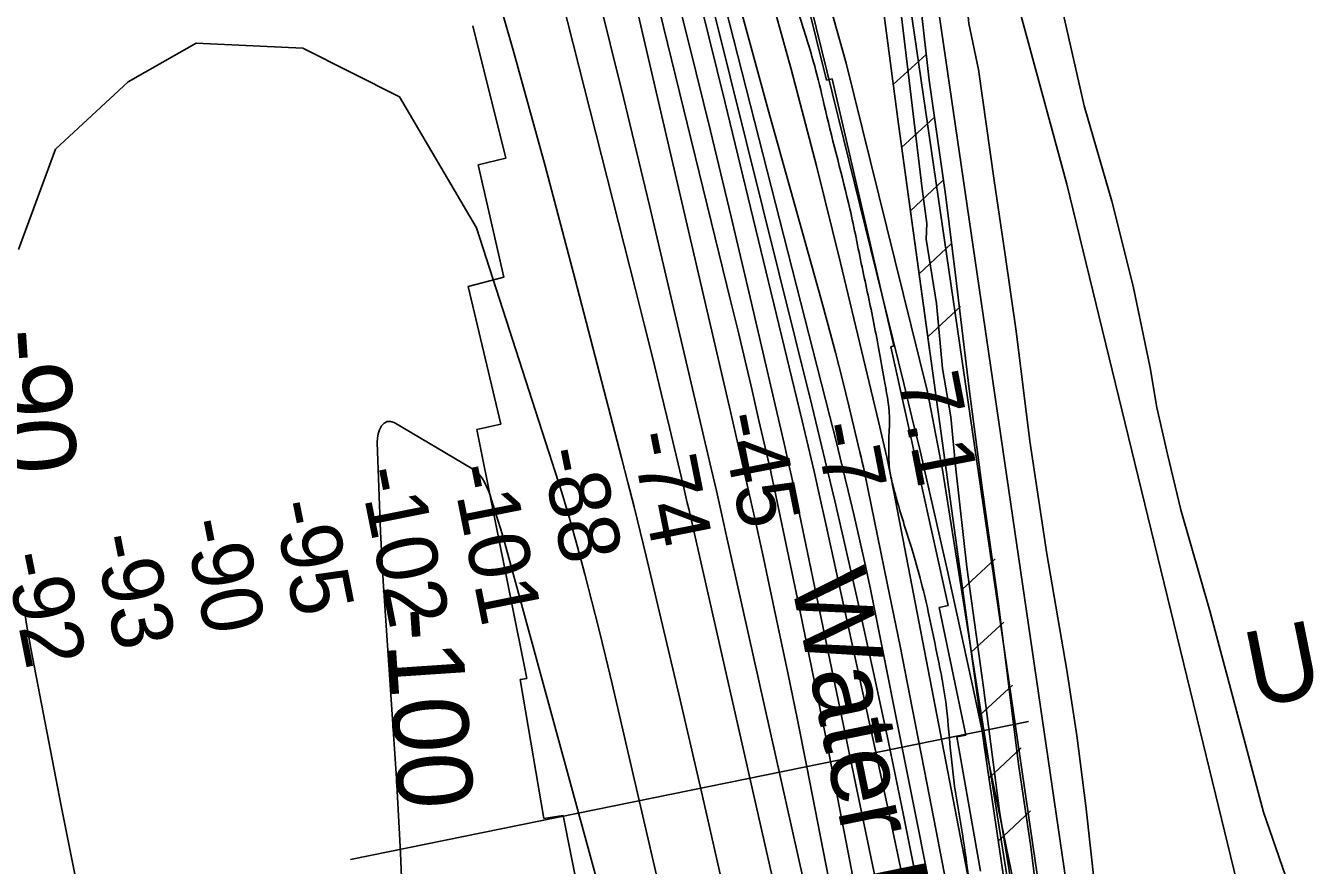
# Model space of a CAD drawing. Extents: x 3694830 to 3732949, y 415201 to 440970.
# Drawn here: x 3717109 to 3718519, y 428432 to 429355 of the extents above; entities that cross this region are included whole.
import ezdxf

# ---------------------------------------------------------------- set-up
doc = ezdxf.new("R2010")
doc.units = 0
for name, color, linetype in [('V-FLOD-BASE', 7, 'Continuous'), ('V-LEVE-TOET', 7, 'Continuous'), ('V-RIVR-EDGE', 7, 'Continuous'), ('V-RIVR-IDEN', 7, 'Continuous'), ('V-RIVR-RANG', 7, 'Continuous'), ('V-RIVR-RANG-IDEN', 7, 'Continuous'), ('V-ROAD-CNTR', 7, 'Continuous'), ('V-RRAP-FSHR', 7, 'Continuous'), ('V-RRAP-RVMT', 7, 'Continuous'), ('V-SITE-VEGE', 7, 'Continuous'), ('V-SURV-LINE', 7, 'Continuous'), ('V-TOPO-DPTH', 7, 'Continuous'), ('V-TOPO-MAJR', 7, 'Continuous'), ('V-TOPO-MAJR-IDEN', 7, 'Continuous'), ('V-TOPO-MINR', 7, 'Continuous'), ('V-TOPO-MINR-IDEN', 7, 'Continuous'), ('V-TOPO-WATR', 7, 'Continuous')]:
    doc.layers.add(name, color=color, linetype=linetype)

msp = doc.modelspace()

# ---------------------------------------------------------------- linework, layer by layer
at = {"layer": 'V-FLOD-BASE'}
for points in [[(3718101.3, 429295.6), (3718087.8, 429415.3)], [(3718219.6, 428399.1), (3718212.9, 428452.5), (3718199.3, 428543.4), (3718188.9, 428629), (3718177.4, 428719.8), (3718159.7, 428844.9), (3718145.1, 428956.1), (3718130, 429081.2), (3718119.6, 429167.3), (3718101.3, 429295.6)]]:
    msp.add_lwpolyline(points, dxfattribs=at)
at = {"layer": 'V-LEVE-TOET'}
msp.add_line((3718098.5, 429137.8), (3718097.8, 429120.6), dxfattribs=at)
for points in [[(3718283.3, 428407.9), (3718273.5, 428497.7), (3718263.6, 428575.2), (3718252.6, 428646.9), (3718230.6, 428774.6), (3718211.8, 428898.7), (3718196.7, 429019.5), (3718184.7, 429103.4), (3718172.7, 429185.2), (3718155.4, 429307.1), (3718144.9, 429357.9), (3718140.3, 429402.8), (3718136.1, 429443.4), (3718130.4, 429475.5), (3718115.6, 429530.6), (3718100.3, 429591), (3718092.9, 429611.3)], [(3718098.5, 429137.8), (3718093.4, 429176.2), (3718066, 429405.3)], [(3718194.2, 428395.2), (3718178.5, 428492), (3718169.1, 428565.7), (3718160.8, 428627.7), (3718142.5, 428760.3), (3718130.6, 428867.8), (3718124.9, 428925.5), (3718116, 428978.4), (3718109.3, 429050), (3718097.8, 429120.6)]]:
    msp.add_lwpolyline(points, dxfattribs=at)
at = {"layer": 'V-RIVR-EDGE'}
msp.add_spline([(3716285.2, 433216.7), (3716310.4, 433178.2), (3716330.2, 433149.7), (3716351.4, 433122.5), (3716380.7, 433076.8), (3716399.1, 433050.5), (3716447.8, 432976.2), (3716475.3, 432930.5), (3716501.8, 432891.1), (3716527.5, 432851.2), (3716586, 432749.3), (3716608.1, 432711.8), (3716608.1, 432707.7), (3716608.1, 432700.4), (3716613, 432690.9), (3716627.4, 432664.2), (3716633.3, 432651.6), (3716643.2, 432639.3), (3716675.2, 432589.5), (3716706.2, 432538.3), (3716726.9, 432498), (3716741.3, 432463.6), (3716748.5, 432442.8), (3716788.6, 432378.5), (3716817.4, 432339.6), (3716842.2, 432297.4), (3716889.5, 432209.6), (3716920.5, 432144.4), (3716938, 432109.6), (3716956.5, 432075.2), (3716988.9, 432022.6), (3717009.2, 431986.9), (3717026.3, 431960.1), (3717062.3, 431897.6), (3717093.4, 431840.1), (3717112.3, 431799.9), (3717149.1, 431711.1), (3717176.5, 431644.6), (3717201.2, 431580.8), (3717210.7, 431556.4), (3717248.5, 431478.9), (3717267.8, 431435.5), (3717289.4, 431392.9), (3717306.5, 431346.8), (3717328.1, 431301), (3717339.3, 431276.6), (3717352.3, 431244), (3717362.7, 431226.4), (3717376.2, 431205.5), (3717389.3, 431178.4), (3717401.4, 431141.7), (3717407.2, 431113.2), (3717409.9, 431101.9), (3717419.7, 431075.6), (3717452.5, 430968.9), (3717469.1, 430916.8), (3717483.4, 430865.2), (3717505.5, 430810), (3717526.6, 430753.4), (3717540.5, 430715.4), (3717579.1, 430593.2), (3717599.3, 430526.3), (3717616.3, 430474.7), (3717628.9, 430437.1), (3717638.7, 430405), (3717647.7, 430364.3), (3717653.5, 430331.7), (3717658.4, 430314.5), (3717667.9, 430290.1), (3717679.5, 430260.7), (3717690.3, 430242.1), (3717695.7, 430221.3), (3717698.4, 430200), (3717697.9, 430172), (3717701.4, 430153), (3717705.9, 430140.8), (3717716.3, 430119.9), (3717728, 430100.5), (3717735.6, 430076.5), (3717737.8, 430059.3), (3717749, 430029.9), (3717760.8, 430011.8), (3717771.6, 429990), (3717776.5, 429968.3), (3717783.2, 429941.6), (3717791.7, 429917.6), (3717803.4, 429898.6), (3717812.4, 429876.5), (3717819.2, 429857.4), (3717834.9, 429816.7), (3717846.5, 429770.1), (3717854.1, 429734.8), (3717863.5, 429706.3), (3717878.8, 429667.4), (3717891.4, 429622.6), (3717903.5, 429586.4), (3717917.8, 429530.3), (3717931.7, 429476.4), (3717959.5, 429363.8), (3717976.5, 429307.2), (3717987.2, 429262.4), (3718014.1, 429153.9), (3718027.5, 429090.1), (3718040.5, 429028.1), (3718052.5, 428962.5), (3718057.8, 428920), (3718056.9, 428903.3), (3718056.9, 428887.9), (3718057.7, 428868.4), (3718061.3, 428850.8), (3718065.8, 428833.6), (3718082.4, 428779.3), (3718091.3, 428748.1), (3718100.3, 428711), (3718111.4, 428657.1), (3718116.4, 428631.8), (3718128.3, 428526), (3718136.8, 428473.1), (3718141.7, 428440), (3718152.3, 428360.9), (3718163.9, 428291.2), (3718171, 428256.4), (3718178.2, 428236.5), (3718193.9, 428178.6), (3718199.7, 428157.3), (3718197.9, 428150.1), (3718196.5, 428133.3), (3718197.4, 428121.1), (3718204.1, 428098), (3718215.4, 428075.4), (3718228, 428049.6), (3718240.1, 428011.6), (3718242.7, 427978.6), (3718251.1, 427901.2), (3718254.2, 427852.9), (3718257.7, 427822.1), (3718271.5, 427736.2), (3718281.7, 427671.9), (3718287.9, 427606.3), (3718295.9, 427551.6), (3718303.9, 427477.4), (3718310.1, 427447.1), (3718323.1, 427407.8), (3718345.1, 427350.3), (3718351.4, 427321.8), (3718363.5, 427267.5), (3718378.3, 427217.3), (3718398, 427141.2), (3718402.9, 427105.5), (3718405.9, 427056.7), (3718404.9, 426993.4), (3718419.6, 426915.1), (3718427.1, 426857.7), (3718428.8, 426789.8), (3718439.5, 426753.2), (3718453.9, 426709.8), (3718458.3, 426677.2), (3718461.8, 426625.2), (3718465.3, 426583.6), (3718482.7, 426479.5), (3718492.5, 426423.9), (3718501, 426378.2), (3718502.7, 426350.2), (3718512.9, 426256.1), (3718518.2, 426213.1), (3718524, 426182.8), (3718533.4, 426148.9), (3718540.9, 426069.3), (3718548.9, 426010.9), (3718557.8, 425944.4), (3718573.4, 425858.9), (3718584.5, 425787.5), (3718587.6, 425745.4), (3718587.6, 425726), (3718607.5, 425567.2), (3718614.6, 425488.1), (3718638.2, 425368.6), (3718641.3, 425318.4), (3718641.1, 425249.7), (3718640.1, 425214), (3718649.8, 425130.8), (3718658.7, 425069.3), (3718661.8, 425037.2), (3718660.4, 425016.4), (3718675, 424864.4), (3718675.7, 424812.8), (3718692.6, 424694.8), (3718696.1, 424618.8), (3718696.4, 424575.9), (3718706.1, 424484.5), (3718711.9, 424431.6), (3718715.4, 424403.1), (3718735.9, 424289.1), (3718746.6, 424215.4), (3718759.9, 424108.6), (3718772.4, 424027.2), (3718777.7, 423998.3), (3718795.9, 423858), (3718805.7, 423804.2), (3718812.4, 423776.6), (3718829, 423707.4), (3718835.7, 423662.6), (3718835.1, 423612), (3718835, 423576.7), (3718839.3, 423505.3), (3718842.4, 423460), (3718850.4, 423412.5), (3718863.4, 423357.8), (3718870.6, 423326.6), (3718873.6, 423260.5), (3718878.9, 423209), (3718893.6, 423148.4), (3718899, 423126.2), (3718912.4, 423080), (3718927.2, 423022.6), (3718930.8, 422992.7), (3718937.4, 422950.2), (3718945.9, 422900.5), (3718952.6, 422870.6), (3718968.7, 422795.9), (3718969.6, 422769.7), (3718968.1, 422738.5), (3718972.1, 422707.8), (3718981, 422661.2), (3718990.8, 422602.8), (3719006.9, 422506.5), (3719010.8, 422446.3), (3719014.4, 422425.1), (3719022.4, 422393.4), (3719033.2, 422359), (3719050.3, 422307.9), (3719062.8, 422249.1), (3719077.1, 422190.2), (3719087.8, 422149.1)], degree=3, dxfattribs=at)
at = {"layer": 'V-RIVR-RANG'}
msp.add_line((3718210.2, 428590.4), (3717465.5, 428438.6), dxfattribs=at)
at = {"layer": 'V-ROAD-CNTR'}
msp.add_lwpolyline([(3717815.7, 430558.6), (3717990.8, 430054.7), (3718115.3, 429687.2), (3718252.6, 429181.3), (3718402.4, 428566.3), (3718512.9, 428111.6), (3718531.2, 428036.9), (3718568.9, 427831.5), (3718621.1, 427488.4), (3718693.1, 426929.3), (3718838.6, 425820.6), (3718920.4, 425193.4), (3718947.5, 424793.9)], dxfattribs=at)
at = {"layer": 'V-RRAP-FSHR'}
for p, q in [((3718061.8, 429290.8), (3718097.8, 429323.7)), ((3718071, 429221.4), (3718106.9, 429254.6)), ((3718080.6, 429152), (3718116.4, 429185.2)), ((3718090.1, 429082.7), (3718125.9, 429115.9)), ((3718099.7, 429013.4), (3718135.5, 429046.6)), ((3718137.9, 428736), (3718173.7, 428769.2)), ((3718147.4, 428666.6), (3718183.2, 428699.8)), ((3718156.9, 428597.3), (3718192.7, 428630.5)), ((3718166.8, 428528), (3718202.3, 428561.6)), ((3718177.1, 428458.8), (3718212.6, 428492.3))]:
    msp.add_line(p, q, dxfattribs=at)
for points in [[(3716064.7, 433686.1), (3716227.8, 433371.9), (3716520.3, 432907.7), (3717100.5, 431896.1), (3717253.7, 431580.2), (3717403.1, 431264.4), (3717634.3, 430552.2), (3717888.1, 429748.2), (3718009.9, 429314.3), (3718099.3, 428952.7), (3718115.8, 428867), (3718189.3, 428405.1), (3718255, 428140.7), (3718391.1, 427348.3)], [(3717466.4, 431122.7), (3717599.6, 430720.9), (3717706.6, 430384.8), (3717801.3, 430083), (3717862.5, 429898.6), (3717882.5, 429834.6), (3717990, 429618.8), (3718021, 429549.3), (3718032, 429517.2), (3718067.5, 429247), (3718161.9, 428561.6), (3718206.7, 428259.3), (3718221.8, 428205.9), (3718246.9, 428158), (3718387.5, 427953.5), (3718417.4, 427897.2), (3718439.8, 427786.6), (3718554.5, 426909.7), (3718636.7, 426261.1), (3718740.7, 425428.9), (3718783.6, 425184.1), (3718800.8, 424873.2)], [(3717888.2, 429823.1), (3717990, 429618.8), (3718021, 429549.3), (3718032, 429517.2), (3718067.5, 429247), (3718102, 428996.9)], [(3718131.6, 428781.2), (3718161.9, 428561.6), (3718206.7, 428259.3), (3718221.8, 428205.9), (3718246.9, 428158), (3718285.6, 428101.7)]]:
    msp.add_lwpolyline(points, dxfattribs=at)
at = {"layer": 'V-RRAP-RVMT'}
for p, q in [((3717988.3, 429295.6), (3717955, 429430)), ((3717599.9, 429355.4), (3717636.2, 429209.9)), ((3717994.6, 429297.1), (3717988.3, 429295.6)), ((3718062.4, 429003.3), (3717994.6, 429297.1)), ((3717636.2, 429209.9), (3717605.6, 429202.4)), ((3717605.6, 429202.4), (3717634, 429079)), ((3717634, 429079), (3717594.7, 429068.7)), ((3717594.7, 429068.7), (3717630.7, 428917.5)), ((3718059, 429002.5), (3718062.4, 429003.3)), ((3718122.1, 428717.9), (3718059, 429002.5)), ((3717630.7, 428917.5), (3717604.3, 428911.5)), ((3717604.3, 428911.5), (3717659.1, 428637.8)), ((3718112.3, 428715.8), (3718122.1, 428717.9)), ((3718141.6, 428575.5), (3718112.3, 428715.8)), ((3717659.1, 428637.8), (3717651.9, 428636.7)), ((3717651.9, 428636.7), (3717678, 428483.8)), ((3718131.7, 428573.7), (3718141.6, 428575.5)), ((3718157.6, 428425.9), (3718131.7, 428573.7)), ((3717678, 428483.8), (3717699.2, 428487.2)), ((3717699.2, 428487.2), (3717727.9, 428340.5))]:
    msp.add_line(p, q, dxfattribs=at)
at = {"layer": 'V-SITE-VEGE'}
msp.add_lwpolyline([(3718668.1, 427579.8), (3718656.4, 427652.1), (3718637.3, 427741.4), (3718619.3, 427866.9), (3718598.1, 427957.3), (3718573.6, 428070), (3718546, 428191.3), (3718496.1, 428411.4), (3718468.6, 428490.6), (3718444.3, 428581.5), (3718409.5, 428712), (3718377.8, 428823.2), (3718363.1, 428884.2), (3718351.5, 428935.5), (3718344.2, 428979.4), (3718325.2, 429069.2), (3718302, 429162.3), (3718271.4, 429267.1), (3718225.1, 429472.4)], dxfattribs=at)
at = {"layer": 'V-SURV-LINE'}
for points in [[(3718243.5, 428261.8), (3718059.2, 429523.8)], [(3718088.9, 429528.1), (3718273.2, 428266.1)]]:
    msp.add_lwpolyline(points, dxfattribs=at)
at = {"layer": 'V-TOPO-DPTH'}
for points in [[(3718210.7, 427338.7), (3718112.4, 427913.7), (3718106.7, 427946.3), (3718100.9, 427978.9), (3718094.9, 428011.5), (3718088.8, 428044.1), (3718014.2, 428436.8), (3718000.6, 428506.9), (3717986.9, 428576.8), (3717972.8, 428646.7), (3717958.4, 428716.6), (3717931.4, 428845.8), (3717930.3, 428851), (3717929.2, 428856.2), (3717928, 428861.4), (3717926.9, 428866.6), (3717914.2, 428921.5), (3717906.6, 428954.2), (3717899, 428986.8), (3717891.2, 429019.4), (3717883.3, 429051.9), (3717683.5, 429869.4)], [(3718210.7, 427338.7), (3718112.4, 427913.7), (3718106.7, 427946.3), (3718100.9, 427978.9), (3718094.9, 428011.5), (3718088.8, 428044.1), (3718014.2, 428436.8), (3718000.6, 428506.9), (3717986.9, 428576.8), (3717972.8, 428646.7), (3717958.4, 428716.6), (3717931.4, 428845.8), (3717930.3, 428851), (3717929.2, 428856.2), (3717928, 428861.4), (3717926.9, 428866.6), (3717914.2, 428921.5), (3717906.6, 428954.2), (3717899, 428986.8), (3717891.2, 429019.4), (3717883.3, 429051.9), (3717683.5, 429869.4)], [(3718273.7, 427471), (3718194, 427939.3), (3718189.6, 427964.5), (3718185.1, 427989.7), (3718180.3, 428014.9), (3718175.4, 428040), (3718042.7, 428706.7), (3718037, 428734.2), (3718031.2, 428761.7), (3718025.1, 428789.2), (3718018.9, 428816.6), (3718012.4, 428843.9), (3718005.8, 428871.3), (3717999, 428898.5), (3717992.1, 428925.8), (3717817.2, 429611.4)], [(3718273.7, 427471), (3718194, 427939.3), (3718189.6, 427964.5), (3718185.1, 427989.7), (3718180.3, 428014.9), (3718175.4, 428040), (3718042.7, 428706.7), (3718037, 428734.2), (3718031.2, 428761.7), (3718025.1, 428789.2), (3718018.9, 428816.6), (3718012.4, 428843.9), (3718005.8, 428871.3), (3717999, 428898.5), (3717992.1, 428925.8), (3717817.2, 429611.4)], [(3717813.7, 429429.1), (3717837.5, 429334.6), (3717860.8, 429239.9), (3717883.6, 429145.1), (3717906, 429050.2), (3717942.9, 428891.4), (3717946.4, 428875.9), (3717949.9, 428860.3), (3717953.3, 428844.7), (3717956.6, 428829.1), (3718116, 428063)], [(3717813.7, 429429.1), (3717837.5, 429334.6), (3717860.8, 429239.9), (3717883.6, 429145.1), (3717906, 429050.2), (3717942.9, 428891.4), (3717946.4, 428875.9), (3717949.9, 428860.3), (3717953.3, 428844.7), (3717956.6, 428829.1), (3718116, 428063)], [(3717920.3, 429413.6), (3717949.7, 429307.7), (3717977.3, 429201.4), (3718003.8, 429094.7), (3718046, 428918.8), (3718050.4, 428899.8), (3718054.7, 428880.9), (3718058.6, 428861.8), (3718062.5, 428842.8), (3718183, 428217.8)], [(3717851.2, 429375.8), (3717876.6, 429272.2), (3717961.6, 428921), (3717968.2, 428893.1), (3717974.8, 428865.2), (3717981.1, 428837.2), (3717987.3, 428809.2), (3718041.9, 428560), (3718062.4, 428464.6), (3718082.6, 428369.1), (3718102.1, 428273.5), (3718121.2, 428177.9), (3718154, 428010.1), (3718156.3, 427998.2), (3718158.6, 427986.3), (3718160.7, 427974.4), (3718162.8, 427962.5), (3718183.7, 427841.9), (3718196.1, 427769.7), (3718208.3, 427697.4), (3718220.4, 427625.1), (3718232.3, 427552.8)], [(3718232.3, 427552.8), (3718220.4, 427625.1), (3718208.3, 427697.4), (3718196.1, 427769.7), (3718183.7, 427841.9), (3718162.8, 427962.5), (3718160.7, 427974.4), (3718158.6, 427986.3), (3718156.3, 427998.2), (3718154, 428010.1), (3718121.2, 428177.9), (3718102.1, 428273.5), (3718082.6, 428369.1), (3718062.4, 428464.6), (3718041.9, 428560), (3717987.3, 428809.2), (3717981.1, 428837.2), (3717974.8, 428865.2), (3717968.2, 428893.1), (3717961.6, 428921), (3717876.6, 429272.2), (3717851.2, 429375.8)]]:
    msp.add_lwpolyline(points, dxfattribs=at)
at = {"layer": 'V-TOPO-MAJR'}
for points in [[(3718149.8, 427548.8), (3718139.4, 427610.8), (3718084, 427934.6), (3718080.4, 427955.2), (3718076.7, 427975.8), (3718072.9, 427996.4), (3718068.9, 428016.9), (3717966.8, 428540.5), (3717956.5, 428592.3), (3717946, 428644.1), (3717935.1, 428695.8), (3717924.1, 428747.5), (3717919.1, 428770.2), (3717910.3, 428810.5), (3717901.3, 428850.7), (3717892.2, 428890.9), (3717882.9, 428931.1), (3717678.7, 429811.1)], [(3717606.9, 428862.1), (3717603.1, 428865.5), (3717598.9, 428868.5), (3717513.4, 428919), (3717509.4, 428920.1), (3717505.7, 428920.1), (3717502.5, 428918.4), (3717499.5, 428915.6), (3717497.3, 428911.2), (3717495.7, 428906.7), (3717494.9, 428902), (3717494.7, 428897.1), (3717498.5, 428799), (3717499.1, 428785.4), (3717499.8, 428771.8), (3717500.6, 428758.2), (3717501.4, 428744.6), (3717516, 428527.8), (3717520.5, 428446.1), (3717523.7, 428364.4)], [(3717784.9, 428238), (3717633.8, 428790.5), (3717632.8, 428794.2), (3717631.7, 428797.8), (3717630.7, 428801.4), (3717629.6, 428805), (3717620.5, 428834.2), (3717618.8, 428839.2), (3717617, 428844.1), (3717614.9, 428848.9), (3717612.7, 428853.7), (3717610, 428858.1), (3717606.9, 428862.1)]]:
    msp.add_lwpolyline(points, dxfattribs=at)
at = {"layer": 'V-TOPO-MINR'}
for points in [[(3718210.7, 427338.7), (3718112.4, 427913.7), (3718106.7, 427946.3), (3718100.9, 427978.9), (3718094.9, 428011.5), (3718088.8, 428044.1), (3718014.2, 428436.8), (3718000.6, 428506.9), (3717986.9, 428576.8), (3717972.8, 428646.7), (3717958.4, 428716.6), (3717931.4, 428845.8), (3717930.3, 428851), (3717929.2, 428856.2), (3717928, 428861.4), (3717926.9, 428866.6), (3717914.2, 428921.5), (3717906.6, 428954.2), (3717899, 428986.8), (3717891.2, 429019.4), (3717883.3, 429051.9), (3717683.5, 429869.4)], [(3717959.3, 428285.9), (3717837, 428824.3), (3717835.4, 428830.9), (3717833.9, 428837.5), (3717832.4, 428844.1), (3717830.8, 428850.7), (3717815.9, 428913.5), (3717806.8, 428951.5), (3717797.6, 428989.4), (3717788.2, 429027.4), (3717778.7, 429065.2), (3717579.8, 429849.9)], [(3718273.7, 427471), (3718194, 427939.3), (3718189.6, 427964.5), (3718185.1, 427989.7), (3718180.3, 428014.9), (3718175.4, 428040), (3718042.7, 428706.7), (3718037, 428734.2), (3718031.2, 428761.7), (3718025.1, 428789.2), (3718018.9, 428816.6), (3718012.4, 428843.9), (3718005.8, 428871.3), (3717999, 428898.5), (3717992.1, 428925.8), (3717817.2, 429611.4)], [(3718354.5, 427550.7), (3718344.8, 427607.5), (3718285.9, 427957.4), (3718282.1, 427979.5), (3718278.1, 428001.7), (3718273.8, 428023.8), (3718269.4, 428045.8), (3718177.2, 428495.8), (3718163.5, 428561.3), (3718149.6, 428626.8), (3718135.4, 428692.2), (3718120.9, 428757.5), (3718108.2, 428813.9), (3718099.8, 428851), (3718091.2, 428888), (3718082.3, 428925), (3718073.4, 428961.9), (3717928.9, 429550)], [(3718042.6, 427566.4), (3718030, 427634.8), (3717976.1, 427928.8), (3717973, 427945.6), (3717969.8, 427962.3), (3717966.5, 427979), (3717963, 427995.6), (3717922.5, 428189), (3717899.7, 428295.5), (3717876.3, 428401.9), (3717852.2, 428508.2), (3717827.5, 428614.3), (3717790.1, 428772.1), (3717783.6, 428799.2), (3717777, 428826.3), (3717770.2, 428853.3), (3717763.2, 428880.3), (3717712.3, 429076.5), (3717679.2, 429201.3), (3717645, 429325.9), (3717609.5, 429450.1)], [(3718247.6, 427545.7), (3718235.2, 427619.2), (3718222.7, 427692.6), (3718178.4, 427950.9), (3718175.2, 427969.5), (3718171.8, 427988), (3718168.3, 428006.6), (3718164.7, 428025.1), (3718086.7, 428419.8), (3718071.6, 428494.7), (3718056.1, 428569.6), (3718039.9, 428644.3), (3718023.4, 428718.9), (3718005.6, 428797.7), (3717997.5, 428832.9), (3717989.3, 428868), (3717980.9, 428903.1), (3717972.3, 428938.2), (3717846.8, 429443.9)], [(3718188.1, 428057.1), (3718109, 428470.4), (3718095.9, 428538), (3718082.7, 428605.6), (3718069.2, 428673.1), (3718055.5, 428740.6), (3718030.1, 428864.7), (3718028.9, 428870.2), (3718027.7, 428875.6), (3718026.5, 428881), (3718025.2, 428886.4), (3718013.3, 428935.9), (3718005.9, 428966), (3717998.2, 428996.1), (3717990.2, 429026.1), (3717982.1, 429056), (3717949.1, 429173.8), (3717924.5, 429262.7), (3717900.1, 429351.6), (3717876.1, 429440.6)], [(3718116, 428063), (3717956.6, 428829.1), (3717953.3, 428844.7), (3717949.9, 428860.3), (3717946.4, 428875.9), (3717942.9, 428891.4), (3717906, 429050.2), (3717883.6, 429145.1), (3717860.8, 429239.9), (3717837.5, 429334.6), (3717813.7, 429429.1)], [(3718162.9, 427287.1), (3718110.6, 427633.1), (3718101.8, 427689.8), (3718092.9, 427746.5), (3718083.7, 427803.2), (3718074.3, 427859.8), (3718058.4, 427953.5), (3718056.7, 427963.3), (3718055, 427973), (3718053.1, 427982.8), (3718051.2, 427992.5), (3718025.5, 428121.4), (3718010.5, 428195.6), (3717995.1, 428269.7), (3717979.2, 428343.6), (3717962.9, 428417.5), (3717877.9, 428797.5), (3717872.7, 428820.8), (3717867.4, 428844.1), (3717862, 428867.3), (3717856.6, 428890.6), (3717793.8, 429157.8), (3717765.4, 429276.4), (3717736.1, 429394.7)], [(3718232.3, 427552.8), (3718220.4, 427625.1), (3718208.3, 427697.4), (3718196.1, 427769.7), (3718183.7, 427841.9), (3718162.8, 427962.5), (3718160.7, 427974.4), (3718158.6, 427986.3), (3718156.3, 427998.2), (3718154, 428010.1), (3718121.2, 428177.9), (3718102.1, 428273.5), (3718082.6, 428369.1), (3718062.4, 428464.6), (3718041.9, 428560), (3717987.3, 428809.2), (3717981.1, 428837.2), (3717974.8, 428865.2), (3717968.2, 428893.1), (3717961.6, 428921), (3717876.6, 429272.2), (3717851.2, 429375.8)], [(3717981, 427585.8), (3717963.3, 427677.9), (3717945.5, 427770), (3717923.8, 427882.5), (3717916.6, 427918.5), (3717909.2, 427954.5), (3717901.4, 427990.3), (3717893.3, 428026.1), (3717752.8, 428631.8), (3717745.7, 428662.1), (3717738.3, 428692.3), (3717730.7, 428722.4), (3717723, 428752.5), (3717714.8, 428782.5), (3717706.5, 428812.4), (3717697.6, 428842.2), (3717603.9, 429133.2), (3717519.1, 429277), (3717412.9, 429330.5), (3717295.9, 429336.1), (3717221.3, 429293.7), (3717141.4, 429219.5)], [(3717141.4, 429219.5), (3717100.6, 429109.5)], [(3717107.8, 428707.5), (3717109.7, 428695.2), (3717111.9, 428683), (3717114.2, 428670.7), (3717147.6, 428497.6), (3717167.1, 428398.8), (3717187.1, 428300.2), (3717207.9, 428201.8), (3717229.2, 428103.5), (3717266.6, 427933.8), (3717273.5, 427903.7), (3717280.5, 427873.7), (3717287.8, 427843.7), (3717295.3, 427813.8), (3717361.1, 427557.3)]]:
    msp.add_lwpolyline(points, dxfattribs=at)
at = {"layer": 'V-TOPO-WATR'}
msp.add_lwpolyline([(3718183, 428217.8), (3718062.5, 428842.8), (3718058.6, 428861.8), (3718054.7, 428880.9), (3718050.4, 428899.8), (3718046, 428918.8), (3718003.8, 429094.7), (3717977.3, 429201.4), (3717949.7, 429307.7), (3717920.3, 429413.6)], dxfattribs=at)

# ---------------------------------------------------------------- texts
at = {"layer": 'V-RIVR-IDEN'}
msp.add_text('Water Edge', height=83, rotation=281.5601, dxfattribs=at).set_placement((3717948.5, 428747.2))
at = {"layer": 'V-RIVR-RANG'}
for s, rotation, p in [('7.1', 280.9783, (3718066.3, 428967.9)), ('-45', 281.2587, (3717870.3, 428926)), ('-7', 280.9783, (3717974.6, 428915.5)), ('-74', 281.2587, (3717772.5, 428905.4)), ('-88', 281.2587, (3717674.1, 428887.5)), ('-101', 281.2587, (3717575.8, 428869)), ('-102', 281.2587, (3717474.5, 428866)), ('-95', 281.2587, (3717379.7, 428829.6)), ('-90', 281.2587, (3717281.8, 428809.6)), ('-93', 281.2587, (3717183.2, 428792.6)), ('-92', 281.2587, (3717085.1, 428772.8))]:
    msp.add_text(s, height=67, rotation=rotation, dxfattribs=at).set_placement(p)
at = {"layer": 'V-RIVR-RANG-IDEN'}
msp.add_text('U-020', height=83, rotation=11.3803, dxfattribs=at).set_placement((3718458.5, 428605.4))
at = {"layer": 'V-TOPO-MAJR-IDEN'}
msp.add_text('-100', height=83, rotation=273.8477, dxfattribs=at).set_placement((3717503.5, 428713.6))
at = {"layer": 'V-TOPO-MINR-IDEN'}
msp.add_text('-90', height=83, rotation=273.8869, dxfattribs=at).set_placement((3717071.9, 429020.1))

doc.saveas('drawing.dxf')
